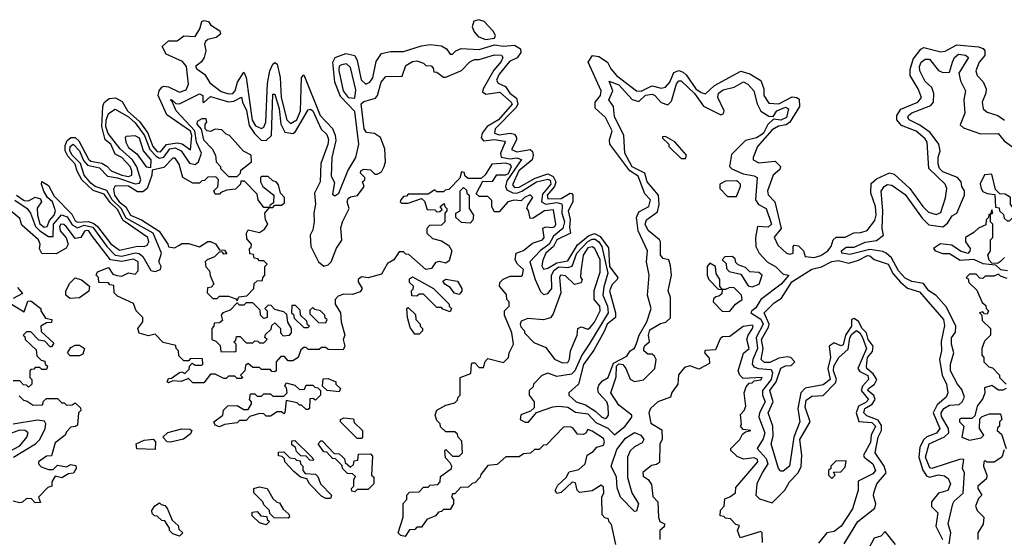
# Model space of a CAD drawing. Extents: x 2769579 to 2883812, y 684207 to 828660.
# Tile 269 of 505: x 2790835 to 2795272, y 799690 to 802026. Entities that reach past the tile are written whole.
import ezdxf

# ---------------------------------------------------------------- set-up
doc = ezdxf.new("R2010")
doc.units = 0

msp = doc.modelspace()

# ---------------------------------------------------------------- linework, layer by layer
at = {"layer": '0CON02XD'}
for points in [[(2791184.7, 801094.7), (2791245, 801016), (2791285, 800987.5), (2791365, 801006), (2791396.2, 801003.8), (2791409.3, 801010.7), (2791416.7, 801025), (2791412.5, 801045), (2791301.1, 801121.1), (2791275, 801170.8), (2791242.2, 801202.2), (2791215, 801240), (2791166.2, 801256.2), (2791114.5, 801304.5), (2791093.1, 801343.1), (2791084.3, 801375), (2791051.6, 801411.6), (2791040, 801435), (2791040.3, 801459.7), (2791048.9, 801481.1), (2791065, 801495.8), (2791085, 801495.8), (2791100.9, 801480.9), (2791145, 801398), (2791155, 801389.4), (2791205, 801380), (2791226.9, 801366.9), (2791246.7, 801345), (2791295, 801325.7), (2791325, 801319.2), (2791340, 801325), (2791340.8, 801345), (2791332, 801365), (2791295, 801405.8), (2791265, 801420), (2791245.7, 801465), (2791220, 801485), (2791204.4, 801545), (2791209.2, 801635), (2791215, 801652.5), (2791238.3, 801671.7), (2791266.4, 801673.6), (2791297, 801657), (2791320.8, 801615), (2791376.1, 801566.1), (2791412.5, 801515), (2791434.5, 801455), (2791455, 801431.9), (2791468.9, 801431.1), (2791496.5, 801463.5), (2791545, 801471.9), (2791566.9, 801466.9), (2791605, 801440), (2791611.1, 801505), (2791605, 801523.8), (2791497.5, 801597.5), (2791458.8, 801685), (2791463.3, 801705), (2791475, 801722.5), (2791485, 801726.7), (2791505, 801723.8), (2791555, 801698.8), (2791585, 801710), (2791596, 801735), (2791586.7, 801815), (2791568.1, 801838.1), (2791495, 801870), (2791477.5, 801905), (2791505, 801930), (2791545, 801931.2), (2791575, 801952.5), (2791625, 801950), (2791646.7, 801985), (2791655, 802017.5), (2791665, 802022.5), (2791685, 802017.5), (2791695, 802003.3), (2791736.4, 801976.4), (2791739.3, 801960.7), (2791720, 801945), (2791683, 801937), (2791671.7, 801928.3), (2791667.5, 801915), (2791673.3, 801885), (2791666.2, 801855), (2791653.9, 801836.1), (2791627.5, 801815), (2791632.5, 801805), (2791669.2, 801779.2), (2791691.9, 801741.9), (2791743.2, 801703.2), (2791775, 801691.4), (2791795, 801694.2), (2791805.7, 801705), (2791815.8, 801744.2), (2791845, 801790), (2791855.9, 801765.9), (2791882.8, 801572.8), (2791897.6, 801547.6), (2791925, 801536.2), (2791935, 801542.5), (2791944.2, 801565), (2791951.7, 801738.3), (2791961.9, 801795), (2791975, 801826.2), (2791985, 801833.3), (2791995.6, 801825.6), (2792007.8, 801765), (2792013.3, 801675), (2792038.8, 801575), (2792055, 801558.8), (2792083.8, 801575), (2792100.6, 801615), (2792104.2, 801765.8), (2792115, 801777.5), (2792189.4, 801595), (2792245, 801536.2), (2792255.7, 801505.7), (2792258.8, 801481.2), (2792242, 801405), (2792238.3, 801321.7), (2792253, 801293), (2792245, 801240), (2792255, 801232.5), (2792272.5, 801245), (2792313.3, 801345), (2792350, 801405), (2792363.3, 801465), (2792345, 801612.5), (2792280, 801680), (2792255.6, 801745), (2792245.6, 801834.4), (2792256.2, 801855), (2792305, 801873.3), (2792344.4, 801864.4), (2792355, 801842.5), (2792374.2, 801755), (2792395, 801736.2), (2792413.3, 801745), (2792425.6, 801764.4), (2792441.8, 801838.2), (2792465, 801874.2), (2792505, 801882), (2792565, 801882.5), (2792645, 801908), (2792685, 801913.8), (2792735, 801908.8), (2792757.5, 801895), (2792775, 801870), (2792785, 801870), (2792800, 801885), (2792824.1, 801895.9), (2792905, 801891.4), (2792975, 801912), (2793015, 801907.1), (2793065, 801910.8), (2793091.2, 801895), (2793092.3, 801877.7), (2793075.8, 801854.2), (2793042.6, 801837.4), (2792995, 801781.2), (2792984, 801754), (2792990.5, 801740.5), (2793024.3, 801724.3), (2793044, 801695), (2793072.8, 801672.8), (2793080, 801645), (2793071.2, 801628.8), (2792978, 801535), (2792973.8, 801515), (2792995, 801507.5), (2793045, 801514.4), (2793065, 801510.8), (2793074.2, 801495), (2793072.9, 801485), (2793051.2, 801441.2), (2793075, 801430), (2793135, 801441.2), (2793145, 801432.5), (2793148.6, 801415), (2793144, 801395), (2793083.3, 801345), (2793055, 801282.5), (2793065, 801270.8), (2793085, 801271.4), (2793158.3, 801311.7), (2793215, 801331.1), (2793239.3, 801319.3), (2793251.5, 801295), (2793245.4, 801274.6), (2793211.9, 801235), (2793215, 801218.8), (2793275, 801220), (2793315, 801244), (2793323.6, 801243.6), (2793328, 801235), (2793326.9, 801205), (2793305.8, 801165), (2793315.6, 801125.6), (2793311.9, 801091.9), (2793316.7, 801065), (2793255.6, 801034.4), (2793240, 801005), (2793205.8, 800975), (2793192.5, 800942.5), (2793187, 800917), (2793195, 800902.5), (2793215, 800906.7), (2793255, 800931.1), (2793305, 800939.2), (2793347.8, 801012.2), (2793397.3, 801052.7), (2793425, 801063.1), (2793449.8, 801049.8), (2793487.9, 800997.9), (2793492.7, 800915), (2793530, 800865), (2793527.5, 800855), (2793505, 800833.3), (2793492.9, 800805), (2793520, 800705), (2793520, 800685), (2793481.4, 800655), (2793470.8, 800625), (2793422.1, 800537.9), (2793375, 800473.3), (2793352.5, 800385), (2793310, 800345), (2793310, 800335), (2793342.5, 800305), (2793385, 800291.2), (2793430.8, 800260.8), (2793457.5, 800235), (2793475, 800230), (2793482.5, 800235), (2793487.5, 800245), (2793486.7, 800285), (2793480, 800305), (2793443.3, 800345), (2793440, 800365), (2793445, 800380), (2793460.7, 800399.3), (2793486, 800415), (2793511.3, 800478.7), (2793570, 800510), (2793586.1, 800533.9), (2793605, 800546.7), (2793615, 800567.5), (2793626, 800605), (2793660.8, 800665), (2793680, 800725), (2793664.2, 800785.8), (2793670.8, 800875), (2793659.2, 800935), (2793663.8, 800985), (2793622, 801075), (2793614, 801135), (2793625, 801160), (2793670, 801185), (2793676.7, 801215), (2793651.7, 801241.7), (2793621.7, 801321.7), (2793584.5, 801344.5), (2793494.6, 801464.6), (2793493.1, 801485), (2793504, 801525), (2793474, 801585), (2793427.9, 801627.9), (2793428.6, 801655), (2793451.4, 801685), (2793455.7, 801705), (2793396.2, 801835), (2793416, 801864), (2793445, 801860.8), (2793483.8, 801835), (2793498.6, 801805), (2793524.6, 801774.6), (2793615, 801706), (2793635, 801704.4), (2793673.8, 801723.8), (2793685, 801727.5), (2793725, 801717.5), (2793745, 801722), (2793764, 801745), (2793782.1, 801787.9), (2793805, 801797.5), (2793825, 801790), (2793837.5, 801777.5), (2793881.4, 801715), (2793905, 801697.5), (2793925, 801692), (2793965, 801728.8), (2794085, 801793.8), (2794125, 801782.5), (2794175, 801752.5), (2794188, 801715), (2794188, 801685), (2794210.5, 801650.5), (2794255, 801647.1), (2794315, 801678), (2794336, 801676), (2794347.3, 801667.3), (2794348.8, 801635), (2794305.4, 801564.6), (2794288.2, 801551.8), (2794253.6, 801546.4), (2794225, 801529.2), (2794158.8, 801455), (2794140, 801405), (2794140, 801395), (2794165, 801381.2), (2794238.8, 801388.8), (2794263.3, 801365), (2794259.5, 801350.5), (2794230, 801325), (2794204, 801255), (2794207.7, 801237.7), (2794237.5, 801205), (2794266.7, 801085), (2794233.9, 801046.1), (2794250.8, 801010.8), (2794290, 800975), (2794305, 800970), (2794320, 800975), (2794320, 801005), (2794325, 801010), (2794345, 801007.5), (2794367.5, 800985), (2794375, 800960), (2794415, 800954.2), (2794445, 800964.2), (2794476.2, 800985), (2794491.2, 801005), (2794500, 801035), (2794514.1, 801045.9), (2794555, 801046.7), (2794593.6, 801066.4), (2794625, 801066.7), (2794653.6, 801076.4), (2794688.3, 801121.7), (2794694.2, 801145), (2794690.8, 801185), (2794670, 801245), (2794672.3, 801287.7), (2794695, 801308.8), (2794755, 801336.2), (2794775, 801330), (2794845.7, 801265.7), (2794904.5, 801184.5), (2794929.7, 801159.7), (2794965, 801148.8), (2794985, 801157.5), (2795006.1, 801223.9), (2795012, 801265), (2795005.7, 801285.7), (2794932, 801355), (2794923.8, 801475), (2794915, 801490), (2794875, 801524), (2794808.8, 801548.8), (2794788, 801575), (2794788, 801595), (2794805, 801623.3), (2794882.5, 801655), (2794898.8, 801675), (2794884.2, 801714.2), (2794846.7, 801775), (2794847.7, 801802.3), (2794861.7, 801848.3), (2794895, 801893.3), (2794909.5, 801900.5), (2794985, 801881.2), (2795005, 801883.8), (2795057.7, 801912.3), (2795155, 801903.8), (2795175.9, 801895.9), (2795183.3, 801885), (2795183.3, 801865), (2795158.8, 801835), (2795143.8, 801795), (2795150, 801775), (2795176, 801746), (2795190, 801715), (2795188.8, 801695), (2795171.2, 801655), (2795176.7, 801625), (2795195, 801608.8), (2795242.5, 801595), (2795272.7, 801572.7)], [(2792933.9, 801936.1), (2792975, 801942.5), (2792978.8, 801955), (2792968.8, 801975), (2792928.2, 802018.2), (2792904.1, 802025.9), (2792880.7, 802019.3), (2792873.7, 801993.7), (2792882, 801972), (2792900.6, 801950.6), (2792933.9, 801936.1)], [(2790813.1, 801213.1), (2790868, 801175), (2790884.2, 801155), (2790905.6, 801095), (2790925, 801074.3), (2790965, 801048.8), (2790985, 801050), (2790986.7, 801105), (2791023.2, 801146.8), (2791048.3, 801138.3), (2791071.7, 801101.7), (2791095, 801088.6), (2791125, 801100.9), (2791165, 801091.1), (2791226.9, 801005), (2791265, 800965.7), (2791295, 800961.1), (2791355, 800975.7), (2791373.2, 800973.2), (2791389.7, 800959.7), (2791425, 800896.7), (2791445, 800891.2), (2791470, 800900), (2791472.5, 800915), (2791462.5, 800935), (2791474, 800975), (2791435.7, 801065), (2791315, 801132.2), (2791292.5, 801175), (2791251.8, 801215), (2791226.9, 801256.9), (2791175, 801274.4), (2791155, 801289.4), (2791125, 801326.2), (2791108.8, 801378.8), (2791071.9, 801415), (2791061.1, 801435), (2791062.9, 801455), (2791075.6, 801465.6), (2791104.2, 801435), (2791122, 801392), (2791140.3, 801370.3), (2791195, 801358.6), (2791230.9, 801320.9), (2791275, 801313.3), (2791355, 801287.1), (2791375, 801290), (2791380, 801305), (2791362.5, 801362.5), (2791342.5, 801395), (2791288, 801445), (2791233.1, 801513.1), (2791222.5, 801545), (2791225, 801573.3), (2791235, 801603.3), (2791265, 801623.3), (2791325, 801588.1), (2791355, 801561.4), (2791397.5, 801505), (2791421.8, 801441.8), (2791450.5, 801410.5), (2791465, 801402.9), (2791485, 801406), (2791512, 801445), (2791535, 801449.4), (2791562, 801435), (2791599.5, 801379.5), (2791625, 801373.3), (2791640, 801385), (2791653.8, 801425), (2791631.9, 801475), (2791624.5, 801525), (2791540, 801615), (2791520, 801660), (2791512.5, 801665), (2791520, 801665), (2791538.3, 801648.3), (2791555, 801647.5), (2791645, 801692.5), (2791660, 801685), (2791660, 801655), (2791665, 801652.5), (2791695, 801680), (2791775, 801656.2), (2791800.5, 801659.5), (2791835, 801677.5), (2791838.8, 801655), (2791857.1, 801617.1), (2791869.3, 801549.3), (2791893.2, 801513.2), (2791923.2, 801483.2), (2791945, 801481.2), (2791969.2, 801505), (2791975, 801690), (2791985, 801690), (2792004, 801625), (2792010.8, 801555), (2792029.2, 801519.2), (2792065, 801513.8), (2792077.7, 801522.3), (2792135, 801620), (2792145, 801623.3), (2792156, 801615), (2792192.7, 801532.7), (2792219.5, 801509.5), (2792225.8, 801485.8), (2792223.6, 801463.6), (2792191.7, 801378.3), (2792188.8, 801295), (2792163.3, 801245), (2792167.5, 801195), (2792160, 801155), (2792161.2, 801115), (2792155, 801080), (2792143.3, 801055), (2792146.2, 801005), (2792181.2, 800935), (2792205, 800916.2), (2792225, 800921.2), (2792238.8, 800935), (2792263, 800997), (2792287, 801033), (2792281.7, 801088.3), (2792288.8, 801115), (2792320, 801175), (2792310, 801205), (2792315, 801220), (2792325, 801227.5), (2792356.4, 801233.6), (2792387.5, 801275), (2792380, 801295), (2792390, 801305), (2792390, 801315), (2792370, 801335), (2792372.5, 801345), (2792385, 801352.5), (2792415, 801350), (2792435, 801330), (2792445, 801330), (2792465, 801340), (2792477.5, 801365), (2792482.5, 801385), (2792480, 801445), (2792460, 801495), (2792433, 801513), (2792398.3, 801518.3), (2792387.5, 801535), (2792373.6, 801646.4), (2792385, 801657.5), (2792437.7, 801672.3), (2792446.7, 801685), (2792463.3, 801745), (2792485, 801770), (2792558.3, 801771.7), (2792575, 801820), (2792605, 801837.5), (2792625, 801840), (2792655, 801830), (2792665, 801820), (2792688.3, 801818.3), (2792698.3, 801808.3), (2792701.7, 801791.7), (2792715, 801790), (2792745, 801767.5), (2792755, 801767.5), (2792825, 801797.5), (2792863.6, 801836.4), (2792883.6, 801846.4), (2792905, 801846.7), (2792975, 801867.5), (2793006.2, 801866.2), (2793012.5, 801855), (2793005, 801837.5), (2792971.7, 801798.3), (2792923.3, 801715), (2792920.7, 801700.7), (2792935, 801691.2), (2792999.1, 801699.1), (2793050, 801655), (2793054, 801645), (2792992.5, 801575), (2792940.8, 801545), (2792918.8, 801515), (2792913.9, 801493.9), (2792925, 801480), (2792974.3, 801485.7), (2793018.8, 801478.8), (2793022.5, 801475), (2793000.8, 801425), (2793005, 801406.7), (2793045, 801399.4), (2793075, 801404), (2793095.9, 801395.9), (2793030, 801300), (2793024, 801274), (2793029.3, 801259.3), (2793056.4, 801246.4), (2793075, 801244.4), (2793096.9, 801253.1)], [(2795022.5, 799665), (2795031.2, 799715), (2795018.8, 799755), (2795040, 799845), (2795045, 799857.5), (2795086.4, 799893.6), (2795092.5, 799985), (2795083.3, 800005), (2795090, 800045), (2795073.6, 800046.4), (2794945, 800003.8), (2794936.7, 800006.7), (2794916, 800055), (2794933.8, 800115), (2795002.7, 800147.3), (2795021.2, 800165), (2795020.8, 800185), (2794987.9, 800237.9), (2794987.5, 800255), (2794998.8, 800275), (2795025, 800290), (2795067.7, 800292.3), (2795082.5, 800305), (2795092.5, 800325), (2795080.7, 800360.7), (2795060, 800385), (2795029.2, 800445), (2795028.8, 800475), (2795043.8, 800525), (2795033.8, 800565), (2795033.6, 800593.6), (2795051.7, 800618.3), (2795053.3, 800645), (2795010.7, 800730.7), (2794963.9, 800783.9), (2794931.2, 800805), (2794907.1, 800837.1), (2794855, 800846), (2794825, 800862), (2794794.2, 800895), (2794764, 800954), (2794740, 800975), (2794725, 800982.5), (2794665, 800991.4), (2794575, 800968), (2794540, 800975), (2794537.5, 800985), (2794558.8, 801001.2), (2794595, 801001.2), (2794645, 801023.8), (2794695, 801032), (2794727.5, 801055), (2794721.2, 801085), (2794724.3, 801165), (2794716.4, 801253.6), (2794730, 801275), (2794745, 801283.8), (2794765, 801281.2), (2794825, 801238.8), (2794901.7, 801131.7), (2794931.7, 801101.7), (2794995, 801093.3), (2795015, 801110), (2795037, 801143), (2795057.5, 801155), (2795092.5, 801235), (2795092.5, 801255), (2795080, 801275), (2795077.5, 801295), (2795060, 801315), (2794995, 801340), (2794980, 801355), (2794973.3, 801375), (2794973.9, 801406.1), (2794983.3, 801435), (2794976.7, 801465), (2794937.1, 801517.1), (2794890.8, 801550.8), (2794843.3, 801575), (2794836.7, 801585), (2794840, 801595), (2794855, 801606), (2794940, 801640), (2794953.3, 801655), (2794953.6, 801693.6), (2794945, 801720), (2794915, 801747.5), (2794891.2, 801795), (2794888.8, 801815), (2794896.7, 801835), (2794915, 801848.8), (2794935, 801847.5), (2794975, 801797.5), (2794995, 801787.5), (2795025, 801790), (2795037.5, 801835), (2795047.5, 801855), (2795065, 801870), (2795096.4, 801866.4), (2795110, 801855), (2795067.5, 801785), (2795075, 801750), (2795097.5, 801705), (2795090, 801665), (2795093.3, 801605), (2795073, 801553), (2795088.3, 801538.3), (2795165, 801512.5), (2795243.6, 801513.6), (2795270.3, 801480.3), (2795332.5, 801435)], [(2792345, 801672.5), (2792349.5, 801709.5), (2792325, 801810), (2792307, 801827), (2792285, 801822.5), (2792274.1, 801815.9), (2792272.5, 801797.5), (2792292.9, 801705), (2792315, 801676.2), (2792345, 801672.5)], [(2793096.9, 801253.1), (2793164, 801295), (2793215, 801308.1), (2793225, 801303.8), (2793228.1, 801285), (2793190, 801240), (2793185.6, 801205.6), (2793205.6, 801195.6), (2793255, 801202.9), (2793276.7, 801196.7), (2793280, 801190), (2793278.1, 801155), (2793290, 801115), (2793282.5, 801085), (2793239.5, 801050.5), (2793221.4, 801015), (2793180, 800985), (2793133.8, 800935), (2793158, 800855), (2793182.3, 800802.3), (2793195, 800787.5), (2793215, 800793.3), (2793232, 800815), (2793231.9, 800875), (2793242.5, 800897.5), (2793265, 800912.2), (2793305, 800910), (2793324.4, 800915.6), (2793345.6, 800975), (2793395, 801026.7), (2793415, 801037.8), (2793427.4, 801037.4), (2793445, 801025.7), (2793458.1, 801005), (2793485.8, 800884.2), (2793467, 800823), (2793462.5, 800785), (2793482.9, 800735), (2793487.1, 800705), (2793401.2, 800565), (2793368, 800515), (2793336, 800445), (2793320.7, 800429.3), (2793255, 800418.8), (2793215, 800433.3), (2793187, 800423), (2793150, 800385), (2793148.3, 800371.7), (2793130, 800355), (2793130, 800335), (2793152.5, 800305), (2793152.5, 800277.5), (2793137, 800263), (2793093.6, 800246.4), (2793090, 800225), (2793113, 800213), (2793127, 800213), (2793163, 800257), (2793237.3, 800282.7), (2793265, 800285.7), (2793305, 800281.2), (2793338.8, 800258.8), (2793395, 800250.8), (2793430.9, 800210.9), (2793485.6, 800185.6), (2793515, 800156.7), (2793563.8, 800195), (2793593.3, 800235), (2793592.5, 800245), (2793535, 800290), (2793498.8, 800345), (2793522.9, 800417.1), (2793524.5, 800465), (2793535, 800475.5), (2793553, 800473), (2793566.7, 800455), (2793586.4, 800406.4), (2793605, 800396.7), (2793646.1, 800403.9), (2793697.5, 800455), (2793702.5, 800495), (2793695, 800510), (2793685, 800520), (2793665, 800520), (2793647.5, 800535), (2793647.5, 800545), (2793652.3, 800557.7), (2793672.5, 800575), (2793668, 800605), (2793675, 800628.8), (2793723, 800657), (2793747, 800663), (2793767, 800683), (2793767.5, 800775), (2793757.5, 800805), (2793772.5, 800875), (2793767, 800917), (2793760, 800945), (2793735, 800950), (2793722.5, 800965), (2793722.5, 801025), (2793717.5, 801035), (2793667, 801077), (2793653.8, 801105), (2793660, 801125), (2793709.5, 801160.5), (2793717.1, 801192.9), (2793714, 801235), (2793662.5, 801295), (2793651.2, 801335), (2793595, 801362.9), (2793561.2, 801425), (2793556.7, 801505), (2793515, 801590), (2793510, 801635), (2793490, 801665), (2793507.5, 801705), (2793491.7, 801748.3), (2793535, 801732.5), (2793595, 801666.7), (2793625, 801657.5), (2793655, 801685.8), (2793685, 801691.2), (2793697.5, 801685), (2793725, 801652.5), (2793755, 801642.5), (2793771.7, 801658.3), (2793795, 801737.5), (2793805, 801750), (2793815, 801751.2), (2793875, 801693.8), (2793916.7, 801636.7), (2793995, 801597.5), (2794006.4, 801603.6), (2794008.8, 801615), (2793981.2, 801675), (2793983.3, 801695), (2794005, 801710), (2794055, 801722.5), (2794096.4, 801746.4), (2794115.9, 801735.9), (2794143.3, 801705), (2794157.7, 801647.7), (2794174.2, 801614.2), (2794210.7, 801590.7), (2794230, 801590), (2794246.7, 801615), (2794285, 801631.2), (2794298.8, 801625), (2794290, 801585), (2794265, 801572.9), (2794231.7, 801578.3), (2794206, 801554), (2794185.8, 801515), (2794175, 801506.2), (2794155, 801494.2), (2794105, 801482.5), (2794041.7, 801418.3), (2794033.3, 801365), (2794043.9, 801353.9), (2794095, 801331.2), (2794145, 801322.5), (2794157.5, 801315), (2794151.2, 801215), (2794164.1, 801194.1), (2794198.8, 801175), (2794223.3, 801105), (2794208.3, 801091.7), (2794160, 801095), (2794150, 801045), (2794152.5, 801005), (2794167.5, 800975), (2794203.3, 800935), (2794242.3, 800912.3), (2794275, 800880), (2794300, 800875), (2794265.6, 800834.4), (2794174.2, 800765.8), (2794152, 800728), (2794133.3, 800715), (2794130, 800705), (2794175, 800677.1), (2794184.4, 800655), (2794152.9, 800595), (2794160, 800545), (2794138, 800495), (2794136.2, 800475), (2794142.7, 800462.7), (2794164.4, 800454.4), (2794220.8, 800450.8), (2794227.1, 800435), (2794220.6, 800405), (2794182.5, 800355), (2794182, 800335), (2794194, 800305), (2794168.8, 800255), (2794166.1, 800236.1), (2794192, 800165), (2794185, 800137.5), (2794157.5, 800095), (2794198.8, 800048.8), (2794206.7, 800025), (2794181.7, 799988.3), (2794156.7, 799935), (2794152.5, 799885), (2794168.3, 799868.3), (2794225, 799850), (2794283, 799907), (2794303.3, 799945), (2794343.3, 799985), (2794356.4, 800013.6), (2794360, 800065), (2794350, 800135), (2794396.7, 800215), (2794375, 800280), (2794378.3, 800311.7), (2794405, 800330), (2794455, 800333.3), (2794510.3, 800389.7), (2794516, 800405), (2794502.5, 800445), (2794504.2, 800465), (2794526.2, 800505), (2794567.4, 800542.6), (2794575, 800592.5), (2794585, 800610), (2794605, 800626), (2794620.8, 800615), (2794633.1, 800595), (2794650.8, 800545), (2794612, 800455), (2794621.3, 800441.3), (2794656.2, 800423.8), (2794659.2, 800405), (2794632.5, 800375), (2794627.1, 800355), (2794659.2, 800315), (2794647.8, 800302.2), (2794614, 800285), (2794604.2, 800255), (2794616.4, 800216.4), (2794675, 800211.4), (2794690.8, 800195), (2794672, 800155), (2794668.7, 800121.3), (2794636.7, 800065), (2794640, 800055), (2794678.8, 800025), (2794691.2, 799995), (2794679.7, 799980.3), (2794613.3, 799946.7), (2794613, 799907), (2794587.7, 799822.3), (2794536.1, 799743.9), (2794505, 799720), (2794472.5, 799715), (2794435, 799667.5)], [(2791815, 801320), (2791830, 801335), (2791831.7, 801348.3), (2791880, 801385), (2791877.5, 801415), (2791843.3, 801433.3), (2791780, 801505), (2791765, 801510), (2791745, 801530), (2791715, 801532.5), (2791695, 801522.5), (2791680, 801525), (2791670, 801535), (2791670, 801555), (2791677.5, 801565), (2791675, 801580), (2791655, 801580), (2791635, 801567.5), (2791633.3, 801555), (2791653.3, 801533.3), (2791663.3, 801485), (2791702.5, 801445), (2791717.5, 801415), (2791720, 801385), (2791740, 801365), (2791740, 801355), (2791775, 801320), (2791815, 801320)], [(2791425, 801360), (2791426.7, 801395), (2791392.5, 801435), (2791375, 801492.5), (2791355, 801502.5), (2791315, 801500), (2791310, 801495), (2791313.3, 801475), (2791325, 801450), (2791362, 801422), (2791405, 801362.5), (2791425, 801360)], [(2793835, 801400), (2793840, 801415), (2793786.4, 801476.4), (2793745, 801500), (2793731.7, 801498.3), (2793731.7, 801491.7), (2793760, 801465), (2793760, 801455), (2793815, 801400), (2793835, 801400)], [(2791815, 800760), (2791821.7, 800778.3), (2791858.3, 800781.7), (2791890, 800815), (2791891.7, 800838.3), (2791905, 800850), (2791928.3, 800851.7), (2791930, 800865), (2791940, 800875), (2791940, 800915), (2791950, 800925), (2791935, 800940), (2791915, 800940), (2791908.3, 800948.3), (2791891.7, 800951.7), (2791888.3, 800968.3), (2791871.7, 800971.7), (2791870, 800995), (2791878.3, 801001.7), (2791880, 801015), (2791858.3, 801038.3), (2791857.5, 801065), (2791865, 801080), (2791915, 801067.5), (2791938.3, 801081.7), (2791952.5, 801105), (2791942.5, 801125), (2791940, 801155), (2791960, 801180), (2791975, 801180), (2791985, 801190), (2792015, 801190), (2792028.3, 801201.7), (2792027.5, 801225), (2792010, 801245), (2792001.7, 801281.7), (2791990, 801295), (2791975, 801300), (2791955, 801320), (2791925, 801320), (2791920, 801315), (2791920, 801295), (2791930, 801275), (2791980, 801235), (2791978.3, 801201.7), (2791961.7, 801188.3), (2791960, 801180), (2791935, 801180), (2791910, 801215), (2791905, 801240), (2791848.3, 801298.3), (2791831.7, 801298.3), (2791830, 801285), (2791807, 801263), (2791768.3, 801258.3), (2791741.7, 801248.3), (2791735, 801240), (2791715, 801240), (2791710, 801255), (2791727.5, 801272.5), (2791730, 801305), (2791718.3, 801318.3), (2791683, 801317), (2791668.3, 801301.7), (2791655, 801300), (2791645, 801290), (2791615, 801290), (2791570, 801315), (2791553.3, 801375), (2791535, 801402.5), (2791525, 801402.5), (2791485, 801360), (2791431.7, 801348.3), (2791430, 801325), (2791408.8, 801265), (2791389.1, 801250.9), (2791365, 801251.2), (2791325, 801276.5), (2791265, 801277.5), (2791257, 801263), (2791261.4, 801235), (2791283.3, 801205), (2791313.4, 801183.4), (2791334, 801145), (2791384.3, 801124.3), (2791463.1, 801073.1), (2791502.5, 801015), (2791505, 801002.5), (2791531.7, 800998.3), (2791555, 801010), (2791565, 801017.5), (2791595, 801017.5), (2791645, 801002.5), (2791683, 801027), (2791695, 801027.5), (2791716.4, 801016.4), (2791735, 800990), (2791758.3, 800988.3), (2791768.3, 800971.7), (2791755, 800970), (2791748.3, 800978.3), (2791735, 800980), (2791712.5, 800957.5), (2791680, 800945), (2791670, 800935), (2791673, 800913), (2791690, 800895), (2791693, 800873), (2791710, 800835), (2791698.3, 800821.7), (2791681.7, 800818.3), (2791680, 800795), (2791705, 800770), (2791725, 800770), (2791735, 800780), (2791775, 800780), (2791808.3, 800768.3), (2791815, 800760)], [(2793125, 801190), (2793146.7, 801225), (2793135, 801236.7), (2793110, 801225), (2793095, 801210), (2793062.5, 801212.5), (2793035, 801206.2), (2792995, 801160), (2792975, 801160), (2792963, 801183), (2792961.7, 801211.7), (2792945, 801230), (2792905, 801230), (2792891.7, 801241.7), (2792921.7, 801298.3), (2792965, 801297.5), (2792985, 801327.5), (2793025, 801326.7), (2793037, 801333), (2793050.6, 801365), (2793044.4, 801374.4), (2793025, 801380), (2792962.5, 801375), (2792933, 801327), (2792915, 801310), (2792855, 801310), (2792841.7, 801321.7), (2792838.3, 801338.3), (2792825, 801340), (2792818.3, 801311.7), (2792768.3, 801261.7), (2792751.7, 801258.3), (2792745, 801250), (2792715, 801250), (2792705, 801260), (2792675, 801240), (2792585, 801240), (2792578.3, 801231.7), (2792565, 801230), (2792552.5, 801215), (2792550, 801205), (2792555, 801200), (2792585, 801200), (2792645, 801220), (2792658.3, 801208.3), (2792671.7, 801171.7), (2792705, 801170), (2792715, 801160), (2792728.3, 801161.7), (2792738.3, 801171.7), (2792730, 801185), (2792748.3, 801198.3), (2792750, 801185), (2792760, 801175), (2792760, 801165), (2792750, 801155), (2792750, 801115), (2792735, 801100), (2792681.7, 801098.3), (2792670, 801085), (2792670, 801065), (2792695, 801040), (2792735, 801030), (2792769.3, 801009.3), (2792782.5, 800985), (2792770.7, 800939.3), (2792755, 800930), (2792725, 800937.5), (2792708.3, 800931.7), (2792690, 800905), (2792665, 800900), (2792588.3, 800968.3), (2792575, 800970), (2792565, 800980), (2792545, 800980), (2792520, 800945), (2792492, 800928), (2792465, 800880), (2792405, 800862.5), (2792375, 800867.5), (2792360, 800855), (2792360, 800845), (2792377.5, 800815), (2792369.3, 800800.7), (2792335, 800787.5), (2792295, 800790), (2792269.3, 800780.7), (2792256.7, 800765), (2792256.7, 800745), (2792280, 800705), (2792283.8, 800665), (2792300, 800605), (2792292.5, 800585), (2792300, 800555), (2792291.7, 800538.3), (2792225, 800540), (2792215, 800550), (2792195, 800550), (2792185, 800540), (2792135, 800540), (2792125, 800550), (2792115, 800550), (2792101.7, 800538.3), (2792090, 800505), (2792065, 800490), (2792045, 800490), (2792028.3, 800508.3), (2792011.7, 800508.3), (2791990, 800485), (2791990, 800445), (2791985, 800440), (2791971.7, 800441.7), (2791965, 800450), (2791925, 800450), (2791915, 800460), (2791885, 800460), (2791865, 800477.5), (2791851.7, 800468.3), (2791850, 800445), (2791830, 800425), (2791840, 800415), (2791835, 800410), (2791815, 800410), (2791805, 800420), (2791775, 800420), (2791765, 800410), (2791755, 800410), (2791715, 800430), (2791695, 800430), (2791665, 800390), (2791615, 800390), (2791595, 800410), (2791563, 800397), (2791525, 800400), (2791505, 800390), (2791500, 800395), (2791505, 800410), (2791518.3, 800411.7), (2791555, 800437.5), (2791565, 800440), (2791578.3, 800431.7), (2791598.3, 800451.7), (2791600, 800465), (2791611.7, 800478.3), (2791625, 800470), (2791655, 800470), (2791660, 800475), (2791658.3, 800498.3), (2791605, 800500), (2791595, 800490), (2791575, 800490), (2791551.7, 800511.7), (2791550, 800535), (2791540, 800545), (2791538.3, 800558.3), (2791481.7, 800571.7), (2791445, 800610), (2791415, 800602.5), (2791373.3, 800613.3), (2791367.5, 800635), (2791390, 800665), (2791390, 800685), (2791360, 800715), (2791348.3, 800748.3), (2791275, 800780), (2791260, 800795), (2791258.3, 800828.3), (2791241.7, 800831.7), (2791235, 800840), (2791191.7, 800841.7), (2791190, 800865), (2791180, 800875), (2791185, 800890), (2791235, 800910), (2791255, 800880), (2791273, 800873), (2791295, 800870), (2791325, 800886.2), (2791355, 800880), (2791368, 800895), (2791369.2, 800935), (2791347, 800947), (2791295, 800937.1), (2791243.9, 800943.9), (2791158.8, 801055), (2791146.7, 801075), (2791135, 801076.2), (2791127, 801073), (2791110, 801045), (2791085, 801040), (2791045, 801092.5), (2791033.3, 801103.3), (2791020, 801105), (2791013.8, 801095), (2791016.7, 801075), (2791043.6, 801043.6), (2791052.5, 801015), (2791043.6, 800996.4), (2790999.3, 800970.7), (2790935, 800972.5), (2790923.3, 800993.3), (2790926.7, 801015), (2790920, 801035), (2790845, 801100), (2790835, 801130), (2790783.6, 801173.6)], [(2794065, 801230), (2794082.5, 801275), (2794082.5, 801285), (2794072.5, 801295), (2794065, 801300), (2794015, 801298.8), (2793990, 801285), (2793990, 801265), (2794025, 801230), (2794065, 801230)], [(2795295, 801120), (2795320, 801145), (2795320, 801165), (2795300, 801195), (2795300, 801225), (2795275, 801240), (2795251.7, 801241.7), (2795231.7, 801261.7), (2795215, 801330), (2795183, 801327), (2795163, 801287), (2795167.5, 801265), (2795175, 801252.5), (2795195, 801242.5), (2795228.3, 801238.3), (2795231.7, 801181.7), (2795248.3, 801178.3), (2795250, 801165), (2795268.3, 801148.3), (2795271.7, 801131.7), (2795285, 801120), (2795295, 801120)], [(2790820, 801235), (2790855, 801210.8), (2790875, 801210), (2790905, 801226.7), (2790929.3, 801219.3), (2790932.5, 801205), (2790913.6, 801176.4), (2790914.3, 801145), (2790925, 801106.7), (2790945, 801092), (2790958.8, 801095), (2790968.6, 801121.4), (2790990, 801145), (2790995.7, 801165), (2790983.3, 801205), (2790960, 801225), (2790944, 801254), (2790933.3, 801285), (2790935, 801296.7), (2790965, 801278.8), (2790990.8, 801230.8), (2791069.6, 801149.6), (2791085, 801120), (2791095, 801114.4), (2791145, 801116.7), (2791168.5, 801108.5), (2791184.7, 801094.7)], [(2792865, 801110), (2792825, 801112.5), (2792800, 801135), (2792800, 801155), (2792820, 801165), (2792820, 801255), (2792835, 801270), (2792848.3, 801258.3), (2792850, 801245), (2792860, 801235), (2792860, 801175), (2792880, 801145), (2792877, 801123), (2792865, 801110)], [(2793521.7, 799661.7), (2793501.7, 799751.7), (2793490, 799765), (2793488.3, 799778.3), (2793471.7, 799781.7), (2793460, 799795), (2793457.5, 799875), (2793467.5, 799895), (2793465, 799920), (2793455, 799930), (2793415, 799903.3), (2793356.7, 799896.7), (2793346.2, 799906.2), (2793339.3, 799939.3), (2793325, 799942.5), (2793275, 799896.7), (2793255, 799892.5), (2793247.5, 799905), (2793260, 799930), (2793296.7, 799963.3), (2793310.7, 799989.3), (2793355, 800000), (2793382.5, 800025), (2793392.5, 800065), (2793418.8, 800081.2), (2793435, 800100), (2793465, 800110), (2793470, 800125), (2793465, 800140), (2793415, 800172.5), (2793395, 800180), (2793386.4, 800163.6), (2793375, 800157.5), (2793348.3, 800158.3), (2793327, 800187), (2793315, 800192.5), (2793285, 800190), (2793208.3, 800111.7), (2793195, 800110), (2793175, 800090), (2793155, 800090), (2793137, 800073), (2793105, 800070), (2793085, 800057.5), (2793025, 800057.5), (2792987, 800023), (2792945, 800017.5), (2792913, 799977), (2792910, 799965), (2792885, 799940), (2792873, 799937), (2792855, 799920), (2792821.7, 799918.3), (2792795, 799890), (2792785, 799890), (2792780, 799875), (2792790, 799865), (2792790, 799845), (2792775, 799820), (2792745, 799820), (2792735, 799810), (2792721.7, 799808.3), (2792708.3, 799791.7), (2792670, 799775), (2792645, 799740), (2792625, 799740), (2792615, 799730), (2792591.7, 799728.3), (2792571.7, 799698.3), (2792553, 799703), (2792540, 799715), (2792562.5, 799785), (2792563, 799847), (2792580, 799865), (2792580, 799885), (2792591.7, 799898.3), (2792635, 799900), (2792655, 799920), (2792675, 799920), (2792685, 799930), (2792718.3, 799931.7), (2792730, 799945), (2792731.7, 799968.3), (2792780, 800005), (2792782.5, 800015), (2792775, 800030), (2792753, 800053), (2792750, 800085), (2792755, 800090), (2792785, 800060), (2792815, 800060), (2792830, 800075), (2792827, 800127), (2792810, 800145), (2792808.3, 800158.3), (2792795, 800170), (2792755, 800170), (2792731.7, 800191.7), (2792730, 800205), (2792715, 800220), (2792706.7, 800245), (2792715, 800267.5), (2792755, 800290), (2792795, 800300), (2792808.3, 800311.7), (2792810, 800325), (2792820, 800335), (2792820, 800415), (2792868.3, 800431.7), (2792870, 800475), (2792875, 800480), (2792885, 800480), (2792905, 800460), (2792925, 800460), (2792933, 800487), (2792945, 800500), (2793015, 800482.5), (2793037.5, 800505), (2793040, 800525), (2793060, 800565), (2793052.5, 800615), (2793020, 800695), (2793020, 800715), (2793040, 800735), (2793040, 800755), (2793030, 800765), (2793028.3, 800788.3), (2792997.5, 800825), (2792998.3, 800841.7), (2793013, 800857), (2793045, 800870), (2793095, 800870), (2793100, 800875), (2793105, 800900), (2793077.5, 800925), (2793067.5, 800945), (2793072.5, 800975), (2793105, 800986.7), (2793145, 801020), (2793190, 801035), (2793197.5, 801045), (2793192.5, 801087.5), (2793205, 801092.5), (2793235, 801090), (2793245.8, 801094.2), (2793250, 801105), (2793240, 801170), (2793200, 801165), (2793148.3, 801131.7), (2793135, 801130), (2793127, 801167), (2793120, 801175), (2793125, 801190)], [(2795272.5, 800955), (2795255, 800936.7), (2795241.7, 800928.3), (2795215, 800930), (2795203, 800943), (2795197.5, 800965), (2795210, 800985), (2795210, 801035), (2795220, 801045), (2795220, 801105), (2795210, 801115), (2795210, 801150), (2795220, 801155), (2795215, 801170), (2795210, 801150), (2795201.7, 801148.3), (2795200, 801135), (2795190, 801125), (2795188.3, 801101.7), (2795155, 801087.5), (2795135, 801067.5), (2795097.5, 801045), (2795097.5, 801025), (2795117.5, 800995), (2795117, 800983), (2795107, 800973), (2795073.9, 800983.9), (2795035, 801010), (2794983.6, 801016.4), (2794952.5, 800995), (2794960, 800985), (2794995, 800973.3), (2795025, 800972.5), (2795073, 800943), (2795133, 800947), (2795175, 800927.5), (2795231.7, 800921.7), (2795255, 800900), (2795286.4, 800896.4)], [(2793280.7, 800480.7), (2793305, 800482.5), (2793313, 800497), (2793317.5, 800535), (2793347.5, 800605), (2793350, 800635), (2793365, 800642.5), (2793395, 800632.5), (2793405, 800640), (2793425, 800663.3), (2793451.2, 800715), (2793448.8, 800735), (2793423.3, 800765), (2793423.6, 800806.4), (2793450.7, 800889.3), (2793450, 800945), (2793426.7, 800995), (2793415, 801003.3), (2793395, 800998.8), (2793373.8, 800965), (2793363, 800893), (2793362.5, 800865), (2793370, 800855), (2793365, 800840), (2793335, 800832.5), (2793295, 800872.5), (2793272.5, 800875), (2793267.5, 800865), (2793273.3, 800795), (2793238.8, 800701.2), (2793226.7, 800683.3), (2793195, 800673.3), (2793125, 800680), (2793095, 800667.5), (2793090, 800655), (2793093, 800643), (2793110, 800625), (2793110, 800615), (2793151.7, 800571.7), (2793205, 800550), (2793245, 800497.5), (2793280.7, 800480.7)], [(2794135, 800823.3), (2794167.5, 800835), (2794180, 800875), (2794165, 800887.5), (2794125, 800890), (2794105, 800910), (2794071.7, 800921.7), (2794061.7, 800931.7), (2794058.3, 800948.3), (2794045, 800960), (2794011.7, 800958.3), (2794000, 800945), (2794018.3, 800928.3), (2794020, 800905), (2794031.7, 800891.7), (2794085, 800880), (2794117, 800827), (2794135, 800823.3)], [(2794550, 799665), (2794611.2, 799765), (2794687.5, 799825), (2794693.3, 799845), (2794681.7, 799881.7), (2794683.8, 799895), (2794697.5, 799935), (2794738.8, 799985), (2794730, 800015), (2794690, 800075), (2794704, 800145), (2794718, 800175), (2794717.6, 800197.6), (2794702.5, 800222.5), (2794651.7, 800241.7), (2794638, 800255), (2794642.5, 800275), (2794675.5, 800294.5), (2794689.2, 800315), (2794683.1, 800333.1), (2794656.2, 800355), (2794660, 800365), (2794686.7, 800385), (2794696.7, 800405), (2794680.3, 800430.3), (2794652, 800455), (2794650, 800465), (2794655.8, 800505), (2794678.3, 800531.7), (2794680, 800555), (2794657.5, 800585), (2794650.8, 800615), (2794631.4, 800635), (2794615, 800666.7), (2794595, 800680), (2794582.5, 800675), (2794582.5, 800645), (2794555.7, 800605), (2794545, 800561.2), (2794535, 800556.2), (2794505, 800570), (2794482.5, 800555), (2794489.2, 800505), (2794476.7, 800455), (2794486.9, 800405), (2794455, 800380.8), (2794374.1, 800365.9), (2794354.3, 800345.7), (2794341.2, 800275), (2794350, 800215), (2794323.1, 800145), (2794303.3, 800015), (2794275, 799992.5), (2794265, 799992.5), (2794254.1, 800004.1), (2794221.2, 800115), (2794230.5, 800149.5), (2794228, 800195), (2794208, 800255), (2794230, 800305), (2794215.8, 800355), (2794244.2, 800395), (2794264.2, 800455.8), (2794285, 800467.5), (2794311.7, 800468.3), (2794327.5, 800485), (2794310, 800505), (2794295, 800507.5), (2794255, 800502), (2794215, 800482.5), (2794191.7, 800481.7), (2794176.2, 800495), (2794184.4, 800545), (2794178, 800585), (2794209.5, 800640.5), (2794212, 800655), (2794188.8, 800705), (2794235, 800750), (2794267.7, 800772.3), (2794313.8, 800845), (2794405, 800902), (2794447.7, 800912.3), (2794495, 800937.5), (2794525, 800941.4), (2794570.7, 800929.3), (2794615, 800942.5), (2794655, 800964), (2794665, 800962), (2794685.7, 800945.7), (2794748, 800925), (2794771.3, 800881.3), (2794803.4, 800843.4), (2794835, 800816), (2794889.5, 800799.5), (2794998, 800675), (2795001.7, 800648.3), (2794986.4, 800576.4), (2794988.8, 800535), (2794980, 800495), (2794992, 800425), (2795011.2, 800385), (2795016.7, 800345), (2795010, 800325), (2794969.2, 800290.8), (2794951.2, 800255), (2794981.2, 800185), (2794966.6, 800163.4), (2794923, 800147), (2794906.9, 800133.1), (2794891.7, 800098.3), (2794885.8, 800055), (2794905, 799996.7), (2794920.9, 799970.9), (2794935, 799965.8), (2794975, 799975.8), (2795001.7, 799971.7), (2795018.8, 799958.8), (2795028.8, 799935), (2795016.7, 799905), (2794975, 799893.3), (2794943.6, 799853.6), (2794943.9, 799833.9), (2794972.5, 799805), (2794963.3, 799745), (2794992.5, 799685)], [(2794001.7, 800711.7), (2794035, 800712.5), (2794060, 800745), (2794090, 800765), (2794087.5, 800785), (2794055, 800817.5), (2794035, 800820), (2794015, 800810), (2794000, 800810), (2793990, 800825), (2793990, 800855), (2793973, 800883), (2793970, 800915), (2793945, 800930), (2793932.5, 800915), (2793932.5, 800875), (2793940, 800855), (2793981.7, 800811.7), (2794000, 800810), (2793998.3, 800791.7), (2793985, 800780), (2793971.7, 800778.3), (2793961.7, 800768.3), (2793960, 800755), (2794001.7, 800711.7)], [(2791060.7, 800770.7), (2791042.5, 800785), (2791043.3, 800805), (2791060.8, 800839.2), (2791085, 800862.5), (2791113.6, 800853.6), (2791150, 800825), (2791146.4, 800803.6), (2791105, 800772.5), (2791060.7, 800770.7)], [(2792775, 800710), (2792741.7, 800721.7), (2792735, 800730), (2792715, 800730), (2792655, 800790), (2792635, 800790), (2792625, 800780), (2792601.7, 800781.7), (2792600, 800805), (2792608.3, 800811.7), (2792610, 800825), (2792591.7, 800841.7), (2792591.7, 800858.3), (2792605, 800867.5), (2792700, 800815), (2792770, 800745), (2792770, 800735), (2792780, 800725), (2792775, 800710)], [(2792815, 800787.5), (2792793.6, 800793.6), (2792775, 800820), (2792750, 800835), (2792741.7, 800848.3), (2792755, 800857.5), (2792808.3, 800848.3), (2792827.5, 800815), (2792827, 800803), (2792815, 800787.5)], [(2795285, 800860), (2795255, 800870), (2795245, 800880), (2795225, 800870), (2795185, 800870), (2795175, 800860), (2795161.7, 800861.7), (2795145, 800880), (2795115, 800880), (2795100, 800865), (2795108.3, 800858.3), (2795111.7, 800841.7), (2795148.3, 800808.3), (2795171.7, 800751.7), (2795188.3, 800738.3), (2795190, 800725), (2795200, 800715), (2795195, 800700), (2795181.7, 800701.7), (2795175, 800710), (2795160, 800705), (2795170, 800695), (2795171.7, 800671.7), (2795210, 800635), (2795210, 800605), (2795181.7, 800578.3), (2795170, 800545), (2795170, 800515), (2795180, 800505), (2795180, 800485), (2795201.7, 800461.7), (2795218.3, 800458.3), (2795250, 800425), (2795250, 800415), (2795280, 800385)], [(2790825, 800820), (2790847.5, 800792.5), (2790805, 800770)], [(2790797.5, 800745), (2790855, 800710), (2790871.7, 800758.3), (2790885, 800760), (2790930, 800725), (2790930, 800715), (2790951.7, 800681.7), (2790980, 800675), (2790978.3, 800661.7), (2790955, 800660), (2790930, 800645), (2790931.7, 800621.7), (2790988.3, 800568.3), (2790978.3, 800551.7), (2790971.7, 800551.7), (2790948.3, 800578.3), (2790921.7, 800581.7), (2790885, 800620), (2790865, 800620), (2790850, 800605), (2790858.3, 800598.3), (2790860, 800585), (2790908.3, 800538.3), (2790911.7, 800511.7), (2790931.7, 800491.7), (2790948.3, 800488.3), (2790950, 800475), (2790960, 800465), (2790955, 800450), (2790935, 800450), (2790925, 800460), (2790905, 800460), (2790898.3, 800451.7), (2790885, 800450), (2790880, 800445), (2790880, 800415), (2790890, 800405), (2790890, 800385), (2790875, 800370), (2790865, 800380), (2790851.7, 800381.7), (2790835, 800400), (2790805, 800400)], [(2791805, 800530), (2791810, 800535), (2791810, 800565), (2791800, 800575), (2791808.3, 800581.7), (2791811.7, 800598.3), (2791828.3, 800598.3), (2791855, 800570), (2791885, 800570), (2791895, 800580), (2791908.3, 800578.3), (2791915, 800570), (2791935, 800570), (2791950, 800585), (2791940, 800595), (2791941.7, 800608.3), (2791968.3, 800631.7), (2791971.7, 800648.3), (2791985, 800660), (2792010, 800635), (2792010, 800615), (2792021.7, 800601.7), (2792050, 800605), (2792060, 800615), (2792060, 800635), (2792043, 800663), (2792038.3, 800698.3), (2792025, 800710), (2791985, 800720), (2791968.3, 800738.3), (2791955, 800740), (2791940, 800725), (2791950, 800715), (2791950, 800685), (2791935, 800680), (2791920, 800695), (2791918.3, 800718.3), (2791885, 800750), (2791855, 800750), (2791845, 800740), (2791825, 800740), (2791815, 800750), (2791782.5, 800717.5), (2791750, 800705), (2791742.5, 800695), (2791748.3, 800671.7), (2791735, 800660), (2791711.7, 800658.3), (2791710, 800645), (2791700, 800635), (2791700, 800585), (2791718.3, 800578.3), (2791738.3, 800558.3), (2791741.7, 800531.7), (2791805, 800530)], [(2792135, 800640), (2792140, 800645), (2792131.7, 800651.7), (2792128.3, 800668.3), (2792100, 800695), (2792098.3, 800718.3), (2792078.3, 800738.3), (2792061.7, 800738.3), (2792060, 800705), (2792068.3, 800698.3), (2792071.7, 800681.7), (2792115, 800640), (2792135, 800640)], [(2792215, 800660), (2792220, 800675), (2792211.7, 800681.7), (2792210, 800695), (2792190, 800715), (2792165, 800720), (2792155, 800730), (2792141.7, 800718.3), (2792141.7, 800701.7), (2792181.7, 800661.7), (2792215, 800660)], [(2792635, 800610), (2792615, 800610), (2792595, 800640), (2792582.5, 800685), (2792580, 800725), (2792585, 800730), (2792618.3, 800698.3), (2792620, 800675), (2792640, 800655), (2792640, 800645), (2792650, 800635), (2792650, 800625), (2792635, 800610)], [(2794181.7, 799671.7), (2794180, 799715), (2794175, 799720), (2794081.7, 799691.7), (2794070, 799725), (2794078.3, 799748.3), (2794061.7, 799751.7), (2794038.3, 799778.3), (2794015, 799780), (2794008.3, 799788.3), (2793991.7, 799791.7), (2793993, 799817), (2794010, 799835), (2794011.7, 799868.3), (2794035, 799877.5), (2794060, 799895), (2794061.7, 799918.3), (2794161.2, 800035), (2794158.8, 800045), (2794145, 800052), (2794097, 800047), (2794068.3, 800058.3), (2794040, 800085), (2794040, 800095), (2794080, 800135), (2794091.7, 800158.3), (2794105, 800170), (2794130, 800175), (2794095, 800180), (2794082.5, 800195), (2794087.5, 800202.5), (2794083, 800247), (2794100, 800265), (2794107.5, 800285), (2794100, 800345), (2794108.3, 800371.7), (2794121.7, 800388.3), (2794135, 800390), (2794145, 800400), (2794175, 800403.3), (2794180, 800415), (2794095, 800410), (2794080, 800425), (2794072.5, 800445), (2794096.4, 800523.6), (2794122.5, 800545), (2794111.2, 800585), (2794116.7, 800605), (2794137.5, 800635), (2794140, 800645), (2794135, 800650), (2794095, 800643.3), (2794035, 800598.8), (2794002.5, 800597.5), (2793991.7, 800588.3), (2793970.7, 800539.3), (2793923.6, 800536.4), (2793920, 800525), (2793941.7, 800501.7), (2793943.3, 800476.7), (2793895, 800452), (2793855, 800467.5), (2793830.7, 800459.3), (2793803, 800427), (2793800, 800385), (2793773, 800347), (2793767.5, 800325), (2793710, 800305), (2793677.5, 800275), (2793670, 800255), (2793678.3, 800208.3), (2793728.3, 800178.3), (2793730, 800135), (2793720, 800115), (2793718.3, 800031.7), (2793705, 800022.5), (2793681.7, 800018.3), (2793643, 799987), (2793645, 799970), (2793667.5, 799955), (2793681.7, 799931.7), (2793688.3, 799878.3), (2793710, 799855), (2793713, 799783), (2793720, 799765), (2793740, 799755), (2793738.3, 799741.7), (2793720, 799725), (2793720, 799685)], [(2791105, 800512.5), (2791062.5, 800512.5), (2791050, 800525), (2791065, 800550), (2791085, 800560), (2791105, 800560), (2791127.5, 800545), (2791120, 800520), (2791105, 800512.5)], [(2791735, 800192.5), (2791715, 800200), (2791710, 800215), (2791750, 800245), (2791753, 800267), (2791773, 800287), (2791815, 800287.5), (2791845, 800270), (2791865, 800270), (2791880, 800295), (2791880, 800305), (2791870, 800315), (2791875, 800340), (2791895, 800340), (2791905, 800330), (2791925, 800330), (2791935, 800340), (2791965, 800340), (2791975, 800330), (2792025, 800330), (2792040, 800345), (2792037.5, 800367.5), (2792030, 800375), (2792035, 800390), (2792075, 800380), (2792095, 800360), (2792118.3, 800361.7), (2792125, 800380), (2792155, 800380), (2792165, 800370), (2792178.3, 800368.3), (2792190, 800355), (2792190, 800335), (2792168.3, 800311.7), (2792155, 800320), (2792141.7, 800318.3), (2792140, 800275), (2792135, 800270), (2792125, 800270), (2792105, 800290), (2792095, 800290), (2792085, 800300), (2792035, 800310), (2792030, 800255), (2792025, 800250), (2792015, 800260), (2791995, 800260), (2791965, 800240), (2791945, 800240), (2791935, 800250), (2791915, 800252.5), (2791871.7, 800238.3), (2791855, 800220), (2791825, 800220), (2791815, 800210), (2791757, 800203), (2791735, 800192.5)], [(2792275, 800350), (2792220, 800355), (2792200, 800375), (2792201.7, 800408.3), (2792225, 800410), (2792260, 800395), (2792260, 800385), (2792280, 800365), (2792275, 800350)], [(2795280, 800365), (2795265, 800357.5), (2795245, 800357.5), (2795215, 800377.5), (2795181.7, 800368.3), (2795183.3, 800345), (2795175, 800320), (2795150, 800285), (2795138.3, 800241.7), (2795125, 800230), (2795075, 800230), (2795070, 800225), (2795070, 800215), (2795090, 800195), (2795080, 800145), (2795115, 800132.5), (2795167, 800143), (2795180, 800155), (2795160, 800185), (2795161.7, 800228.3), (2795171.7, 800238.3), (2795205, 800250), (2795255, 800250), (2795260, 800225), (2795250, 800215), (2795250, 800195), (2795241.7, 800188.3), (2795240, 800175), (2795258.3, 800158.3), (2795280, 800095)], [(2790831.7, 800331.7), (2790851.7, 800311.7), (2790868.3, 800308.3), (2790895, 800290), (2790938.3, 800291.7), (2790941.7, 800308.3), (2790955, 800320), (2791005, 800320), (2791025, 800300), (2791035, 800300), (2791045, 800290), (2791071.7, 800291.7), (2791085, 800300), (2791108.3, 800278.3), (2791110, 800265), (2791100, 800255), (2791095, 800200), (2791087, 800193), (2791065, 800190), (2791045, 800170), (2791040, 800155), (2790995, 800120), (2790978.3, 800061.7), (2790955, 800060), (2790920, 800035), (2790920, 800025), (2790931.7, 800011.7), (2790965, 800000), (2790985, 800000), (2791005, 800020), (2791045, 800012.5), (2791065, 800022.5), (2791088.3, 800018.3), (2791090, 800005), (2791077, 799983), (2791055, 799980), (2791025, 799962.5), (2790995, 799970), (2790980, 799945), (2790980, 799925), (2790961.7, 799918.3), (2790920, 799875), (2790928.3, 799851.7), (2790905, 799850), (2790888.3, 799868.3), (2790865, 799870), (2790847, 799853), (2790835, 799850), (2790805, 799856.7)], [(2790806.7, 800055), (2790906.7, 800115), (2790926.2, 800135), (2790950, 800185), (2790952.5, 800205), (2790947, 800217), (2790915, 800222), (2790805, 800204)], [(2792375, 800140), (2792355, 800140), (2792280, 800215), (2792280, 800225), (2792295, 800232.5), (2792338.3, 800228.3), (2792341.7, 800211.7), (2792380, 800175), (2792380, 800145), (2792375, 800140)], [(2790755.8, 800064.2), (2790835, 800106.2), (2790867.5, 800145), (2790872.5, 800165), (2790860, 800175), (2790835, 800177.5), (2790796.1, 800163.9)], [(2791515, 800122.5), (2791500, 800125), (2791480, 800145), (2791503, 800167), (2791565, 800183.3), (2791601.7, 800181.7), (2791610, 800175), (2791605, 800160), (2791573.6, 800136.4), (2791515, 800122.5)], [(2793605, 799810), (2793542.5, 799875), (2793527, 799917), (2793523.8, 799965), (2793500, 800015), (2793525, 800090), (2793565, 800141.2), (2793605, 800166), (2793633.3, 800155), (2793646.7, 800135), (2793639.5, 800120.5), (2793605, 800102.5), (2793586.1, 800083.9), (2793573.3, 800055), (2793573.9, 799963.9), (2793593.3, 799895), (2793623.3, 799845), (2793615, 799812.5), (2793605, 799810)], [(2791445, 800090), (2791363, 800093), (2791360, 800115), (2791395, 800132.5), (2791437, 800137), (2791447.5, 800125), (2791445, 800090)], [(2792155, 800040), (2792141.7, 800041.7), (2792125, 800060), (2792101.7, 800061.7), (2792081.7, 800081.7), (2792078.3, 800098.3), (2792061.7, 800111.7), (2792061.7, 800128.3), (2792075, 800130), (2792148.3, 800058.3), (2792160, 800045), (2792155, 800040)], [(2792345, 799900), (2792331.7, 799901.7), (2792330, 799915), (2792340, 799925), (2792340, 799955), (2792348.3, 799968.3), (2792335, 799980), (2792311.7, 799981.7), (2792290, 800005), (2792288.3, 800018.3), (2792258.3, 800048.3), (2792245, 800050), (2792218.3, 800078.3), (2792205, 800080), (2792180, 800115), (2792191.7, 800128.3), (2792198.3, 800128.3), (2792251.7, 800071.7), (2792275, 800070), (2792288.3, 800058.3), (2792298.3, 800048.3), (2792301.7, 800031.7), (2792325, 800010), (2792338.3, 800021.7), (2792341.7, 800038.3), (2792358.3, 800041.7), (2792361.7, 800068.3), (2792415, 800070), (2792425, 800060), (2792420, 799975), (2792430, 799965), (2792430, 799935), (2792405, 799910), (2792355, 799910), (2792345, 799900)], [(2792235, 799870), (2792215, 799870), (2792195, 799880), (2792140, 799935), (2792128.3, 799958.3), (2792100, 799965), (2792070.7, 799990.7), (2792030, 800035), (2792028.3, 800048.3), (2792018.3, 800058.3), (2792001.7, 800061.7), (2792001.7, 800078.3), (2792025, 800080), (2792051.7, 800051.7), (2792075, 800050), (2792081.7, 800041.7), (2792098.3, 800038.3), (2792100, 800025), (2792110, 800015), (2792110, 799995), (2792121.7, 799981.7), (2792168.3, 799978.3), (2792178.3, 799968.3), (2792190, 799935), (2792240, 799885), (2792235, 799870)], [(2795271.7, 800088.3), (2795260, 800055), (2795226.7, 800033.3)], [(2794495, 799960), (2794510, 799975), (2794501.7, 799988.3), (2794535, 799990), (2794555, 800010), (2794558.3, 800038.3), (2794513, 800037), (2794490, 800015), (2794490, 800005), (2794480, 799995), (2794480, 799975), (2794495, 799960)], [(2795226.7, 800033.3), (2795192.5, 800032.5), (2795185, 800040), (2795180, 800035), (2795177.5, 800015), (2795192.5, 799975), (2795191.7, 799958.3), (2795152.5, 799925), (2795152.5, 799915), (2795170, 799885), (2795155, 799870), (2795142.5, 799835), (2795150, 799815), (2795180, 799785), (2795177, 799753), (2795152.5, 799715), (2795152.5, 799685)], [(2792045, 799780), (2791981.7, 799781.7), (2791961.7, 799801.7), (2791960, 799815), (2791935, 799840), (2791930, 799855), (2791890, 799895), (2791890, 799915), (2791915, 799922.5), (2791950, 799915), (2791975, 799870), (2791993, 799853), (2792005, 799850), (2792021.7, 799821.7), (2792048.3, 799798.3), (2792050, 799785), (2792045, 799780)], [(2791555, 799700), (2791525, 799710), (2791510, 799725), (2791510, 799735), (2791488.3, 799768.3), (2791475, 799770), (2791455, 799790), (2791441.7, 799791.7), (2791431.7, 799801.7), (2791430, 799815), (2791443.6, 799836.4), (2791465, 799850), (2791471.7, 799841.7), (2791488.3, 799838.3), (2791500, 799825), (2791521.7, 799771.7), (2791548.3, 799748.3), (2791551.7, 799731.7), (2791570, 799715), (2791555, 799700)], [(2791945, 799750), (2791915, 799760), (2791881.7, 799791.7), (2791881.7, 799808.3), (2791905, 799810), (2791921.7, 799791.7), (2791948.3, 799788.3), (2791950, 799775), (2791960, 799765), (2791945, 799750)], [(2794781.7, 799661.7), (2794735, 799720), (2794715, 799700), (2794685, 799690), (2794661.2, 799645)]]:
    msp.add_lwpolyline(points, dxfattribs=at)

doc.saveas('drawing.dxf')
